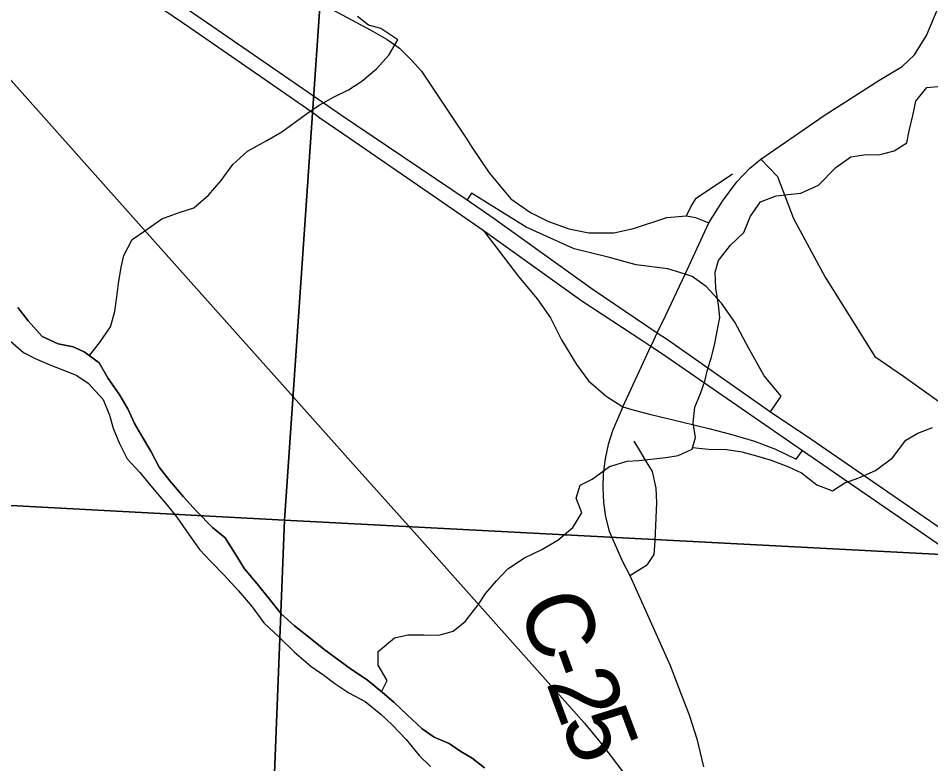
# Model space of a CAD drawing. Extents: x 39.8 to 73.8, y 13 to 35.
# Drawn here: x 46.061 to 46.833, y 28.759 to 29.389 of the extents above; entities that cross this region are included whole.
import ezdxf

# ---------------------------------------------------------------- set-up
doc = ezdxf.new("R2010")
doc.units = 0
for name, color, linetype in [('GM_X_Corporation', 7, 'Continuous'), ('GM_X_County_Road', 7, 'Continuous'), ('GM_X_County_Road_Text', 7, 'Continuous'), ('GM_X_Interchange_Ramps', 7, 'Continuous'), ('GM_X_Major_River', 7, 'Continuous'), ('GM_X_Minor_River', 7, 'Continuous'), ('GM_X_Rail_Line', 7, 'Continuous'), ('GM_X_State_Route', 7, 'Continuous'), ('GM_X_Township_Road', 7, 'Continuous'), ('GM_X_US_Route', 7, 'Continuous')]:
    doc.layers.add(name, color=color, linetype=linetype)

msp = doc.modelspace()

# ---------------------------------------------------------------- linework, layer by layer
at = {"layer": 'GM_X_Corporation'}
for points in [[(45.3612, 30.04896), (46.35645, 29.98976), (46.28582, 28.96471), (45.2916, 29.0179)], [(46.35645, 29.98976), (46.78694, 29.96372), (47.1839, 29.9397), (47.36452, 29.92736), (47.30013, 28.91155), (46.28582, 28.96471)], [(45.2916, 29.0179), (46.28582, 28.96471), (46.24519, 27.93679), (45.23236, 28.00586)], [(46.28582, 28.96471), (47.30013, 28.91155), (47.3019, 28.79184), (47.22222, 27.86899), (46.24519, 27.93679)]]:
    msp.add_lwpolyline(points, close=True, dxfattribs=at)
at = {"layer": 'GM_X_County_Road'}
for points in [[(45.84286, 29.65625), (45.86413, 29.64494), (46.02641, 29.55783), (46.1656, 29.48335), (46.282, 29.42081), (46.35894, 29.37948), (46.37275, 29.37139), (46.37992, 29.36641)], [(46.37992, 29.36641), (46.38311, 29.36419), (46.39317, 29.35403), (46.40167, 29.34458), (46.43998, 29.28698)], [(46.43998, 29.28698), (46.44442, 29.2803), (46.45908, 29.2585), (46.47745, 29.2365), (46.49408, 29.22506), (46.50863, 29.21779), (46.52629, 29.21126), (46.54322, 29.2077), (46.56445, 29.2077), (46.58107, 29.21156), (46.60928, 29.22076), (46.62605, 29.2221), (46.63348, 29.22091), (46.64481, 29.21617)], [(46.6888, 29.27017), (46.70279, 29.2554), (46.71656, 29.21988), (46.74337, 29.17023), (46.78539, 29.10318), (46.80966, 29.08651), (46.85093, 29.0568), (46.88072, 29.03749), (46.89296, 29.03153)], [(46.57197, 29.0605), (46.56325, 29.04039), (46.5596, 29.02861), (46.55701, 29.01654), (46.5555, 29.00429), (46.55503, 28.99194), (46.55566, 28.97963), (46.55755, 28.96745), (46.56059, 28.95548), (46.56679, 28.94119), (46.57192, 28.92975), (46.57791, 28.91788), (46.59036, 28.8903), (46.61204, 28.84181), (46.62168, 28.81671)], [(46.62168, 28.81671), (46.6281, 28.79997), (46.63459, 28.77965), (46.64039, 28.75592)]]:
    msp.add_lwpolyline(points, dxfattribs=at)
at = {"layer": 'GM_X_Interchange_Ramps'}
for points in [[(46.6249, 29.17281), (46.61023, 29.17751), (46.58345, 29.18085), (46.55968, 29.18731), (46.53082, 29.19419), (46.49021, 29.21273), (46.44416, 29.24135), (46.44028, 29.23571)], [(46.69706, 29.05637), (46.70593, 29.06952), (46.69171, 29.08677), (46.67844, 29.11055), (46.66672, 29.13231), (46.65542, 29.14821), (46.64245, 29.16244), (46.63073, 29.17081), (46.6249, 29.17281)], [(46.57197, 29.0605), (46.58161, 29.05781), (46.59584, 29.05421), (46.62159, 29.048), (46.64491, 29.04227), (46.66435, 29.03732), (46.68338, 29.03155), (46.70131, 29.02473), (46.71866, 29.01637), (46.72401, 29.02377)]]:
    msp.add_lwpolyline(points, dxfattribs=at)
at = {"layer": 'GM_X_Major_River'}
for p, q in [((46.06897, 29.13326), (46.06017, 29.14455)), ((46.08081, 29.1201), (46.06897, 29.13326)), ((46.0475, 29.1217), (46.06504, 29.1067)), ((46.09448, 29.11379), (46.08081, 29.1201)), ((46.10699, 29.11125), (46.09448, 29.11379)), ((46.06504, 29.1067), (46.07492, 29.10148)), ((46.11649, 29.10717), (46.10699, 29.11125)), ((46.12906, 29.09781), (46.11649, 29.10717)), ((46.07492, 29.10148), (46.08859, 29.09555)), ((46.13674, 29.08461), (46.12906, 29.09781)), ((46.08859, 29.09555), (46.0996, 29.09148)), ((46.0996, 29.09148), (46.11023, 29.08703)), ((46.11023, 29.08703), (46.11975, 29.08067)), ((46.11975, 29.08067), (46.13235, 29.06676)), ((46.14593, 29.07143), (46.13674, 29.08461)), ((46.13235, 29.06676), (46.13776, 29.05355)), ((46.15323, 29.05899), (46.14593, 29.07143)), ((46.15901, 29.04654), (46.15323, 29.05899)), ((46.13776, 29.05355), (46.14089, 29.04259)), ((46.14089, 29.04259), (46.14591, 29.03013)), ((46.16478, 29.03636), (46.15901, 29.04654)), ((46.17284, 29.02317), (46.16478, 29.03636)), ((46.14591, 29.03013), (46.15284, 29.01655)), ((46.17977, 29.00959), (46.17284, 29.02317)), ((46.15284, 29.01655), (46.16354, 29.0049)), ((46.16354, 29.0049), (46.17424, 28.99211)), ((46.18895, 28.99793), (46.17977, 29.00959)), ((46.20042, 28.98439), (46.18895, 28.99793)), ((46.17424, 28.99211), (46.18648, 28.97745)), ((46.2115, 28.97237), (46.20042, 28.98439)), ((46.18648, 28.97745), (46.19489, 28.96729)), ((46.19489, 28.96729), (46.20486, 28.9526)), ((46.22486, 28.95847), (46.2115, 28.97237)), ((46.23553, 28.94985), (46.22486, 28.95847)), ((46.20486, 28.9526), (46.21405, 28.9398)), ((46.24397, 28.93666), (46.23553, 28.94985)), ((46.21405, 28.9398), (46.2236, 28.92966)), ((46.25203, 28.92347), (46.24397, 28.93666)), ((46.2236, 28.92966), (46.23467, 28.91801)), ((46.26273, 28.91069), (46.25203, 28.92347)), ((46.23467, 28.91801), (46.24689, 28.90486)), ((46.27306, 28.8979), (46.26273, 28.91069)), ((46.24689, 28.90486), (46.25836, 28.89132)), ((46.28301, 28.88548), (46.27306, 28.8979)), ((46.25836, 28.89132), (46.26832, 28.87777)), ((46.29444, 28.87535), (46.28301, 28.88548)), ((46.26832, 28.87777), (46.28128, 28.86576)), ((46.30473, 28.86711), (46.29444, 28.87535)), ((46.28128, 28.86576), (46.29426, 28.85299)), ((46.31921, 28.85549), (46.30473, 28.86711)), ((46.29426, 28.85299), (46.30799, 28.84099)), ((46.33292, 28.84539), (46.31921, 28.85549)), ((46.34244, 28.83827), (46.33292, 28.84539)), ((46.30799, 28.84099), (46.31902, 28.83351)), ((46.31902, 28.83351), (46.32854, 28.8264)), ((46.35576, 28.82968), (46.34244, 28.83827)), ((46.32854, 28.8264), (46.34034, 28.81855)), ((46.36872, 28.81881), (46.35576, 28.82968)), ((46.34034, 28.81855), (46.35403, 28.81109)), ((46.37825, 28.81056), (46.36872, 28.81881)), ((46.35403, 28.81109), (46.36736, 28.80061)), ((46.38969, 28.80005), (46.37825, 28.81056)), ((46.36736, 28.80061), (46.37728, 28.79122)), ((46.40228, 28.78804), (46.38969, 28.80005)), ((46.37728, 28.79122), (46.38874, 28.7792)), ((46.41256, 28.78093), (46.40228, 28.78804)), ((46.42509, 28.77574), (46.41256, 28.78093)), ((46.38874, 28.7792), (46.39983, 28.76566)), ((46.43498, 28.76901), (46.42509, 28.77574)), ((46.39983, 28.76566), (46.40937, 28.75627)), ((46.44449, 28.76341), (46.43498, 28.76901)), ((46.45516, 28.75517), (46.44449, 28.76341))]:
    msp.add_line(p, q, dxfattribs=at)
for points in [[(46.06017, 29.14455), (46.06897, 29.13326), (46.08081, 29.1201), (46.09448, 29.11379), (46.10699, 29.11125), (46.11649, 29.10717), (46.12906, 29.09781), (46.13674, 29.08461), (46.14593, 29.07143), (46.15323, 29.05899), (46.15901, 29.04654)], [(46.0475, 29.1217), (46.06504, 29.1067), (46.07492, 29.10148), (46.08859, 29.09555), (46.0996, 29.09148), (46.11023, 29.08703), (46.11975, 29.08067), (46.13235, 29.06676), (46.13776, 29.05355), (46.14089, 29.04259)], [(46.14089, 29.04259), (46.14591, 29.03013), (46.15284, 29.01655), (46.16354, 29.0049), (46.17424, 28.99211), (46.18648, 28.97745), (46.19489, 28.96729), (46.20486, 28.9526), (46.21405, 28.9398), (46.2236, 28.92966), (46.23467, 28.91801), (46.24689, 28.90486), (46.25836, 28.89132), (46.26832, 28.87777), (46.28128, 28.86576), (46.29426, 28.85299), (46.30799, 28.84099), (46.31902, 28.83351), (46.32854, 28.8264), (46.34034, 28.81855), (46.35403, 28.81109), (46.36736, 28.80061), (46.37728, 28.79122), (46.38874, 28.7792), (46.39983, 28.76566), (46.40937, 28.75627)], [(46.15901, 29.04654), (46.16478, 29.03636), (46.17284, 29.02317), (46.17977, 29.00959), (46.18895, 28.99793), (46.20042, 28.98439), (46.2115, 28.97237), (46.22486, 28.95847), (46.23553, 28.94985), (46.24397, 28.93666), (46.25203, 28.92347), (46.26273, 28.91069), (46.27306, 28.8979), (46.28301, 28.88548), (46.29444, 28.87535), (46.30473, 28.86711), (46.31921, 28.85549), (46.33292, 28.84539), (46.34244, 28.83827), (46.35576, 28.82968), (46.36872, 28.81881), (46.37825, 28.81056), (46.38969, 28.80005), (46.40228, 28.78804), (46.41256, 28.78093), (46.42509, 28.77574), (46.43498, 28.76901), (46.44449, 28.76341), (46.45516, 28.75517)]]:
    msp.add_lwpolyline(points, dxfattribs=at)
at = {"layer": 'GM_X_Minor_River'}
for p, q in [((46.35699, 29.38371), (46.34747, 29.39083)), ((46.36723, 29.38077), (46.35699, 29.38371)), ((46.38169, 29.37105), (46.36723, 29.38077)), ((46.37423, 29.3581), (46.38169, 29.37105)), ((46.36374, 29.34664), (46.37423, 29.3581)), ((46.35135, 29.33629), (46.36374, 29.34664)), ((46.34006, 29.32899), (46.35135, 29.33629)), ((46.328, 29.32282), (46.34006, 29.32899)), ((46.81991, 29.31934), (46.82927, 29.3308)), ((46.82927, 29.3308), (46.84174, 29.33205)), ((46.3152, 29.31588), (46.328, 29.32282)), ((46.30542, 29.30897), (46.3152, 29.31588)), ((46.81737, 29.30719), (46.81991, 29.31934)), ((46.29414, 29.30091), (46.30542, 29.30897)), ((46.81445, 29.29428), (46.81737, 29.30719)), ((46.28362, 29.29324), (46.29414, 29.30091)), ((46.27082, 29.28592), (46.28362, 29.29324)), ((46.81227, 29.28403), (46.81445, 29.29428)), ((46.25462, 29.27706), (46.27082, 29.28592)), ((46.80173, 29.27711), (46.81227, 29.28403)), ((46.24224, 29.26557), (46.25462, 29.27706)), ((46.76508, 29.27223), (46.77792, 29.27424)), ((46.77792, 29.27424), (46.78852, 29.27396)), ((46.78852, 29.27396), (46.80173, 29.27711)), ((46.75229, 29.26302), (46.76508, 29.27223)), ((46.23214, 29.25222), (46.24224, 29.26557)), ((46.73766, 29.24811), (46.75229, 29.26302)), ((46.22165, 29.23962), (46.23214, 29.25222)), ((46.72259, 29.24153), (46.73766, 29.24811)), ((46.20926, 29.22889), (46.22165, 29.23962)), ((46.6886, 29.23402), (46.7018, 29.23906)), ((46.7018, 29.23906), (46.71163, 29.24029)), ((46.71163, 29.24029), (46.72259, 29.24153)), ((46.19681, 29.22499), (46.20926, 29.22889)), ((46.68, 29.22181), (46.6886, 29.23402)), ((46.16856, 29.20996), (46.1821, 29.21955)), ((46.1821, 29.21955), (46.19681, 29.22499)), ((46.67445, 29.20812), (46.68, 29.22181)), ((46.1569, 29.20227), (46.16856, 29.20996)), ((46.66319, 29.19741), (46.67445, 29.20812)), ((46.14983, 29.18856), (46.1569, 29.20227)), ((46.65309, 29.18443), (46.66319, 29.19741)), ((46.14765, 29.17869), (46.14983, 29.18856)), ((46.65015, 29.17455), (46.65309, 29.18443)), ((46.1455, 29.16503), (46.14765, 29.17869)), ((46.65064, 29.16091), (46.65015, 29.17455)), ((46.14408, 29.15365), (46.1455, 29.16503)), ((46.65304, 29.14692), (46.65064, 29.16091)), ((46.1423, 29.14113), (46.14408, 29.15365)), ((46.65426, 29.13631), (46.65304, 29.14692)), ((46.13863, 29.12821), (46.1423, 29.14113)), ((46.65208, 29.12606), (46.65426, 29.13631)), ((46.12929, 29.11486), (46.13863, 29.12821)), ((46.64991, 29.1143), (46.65208, 29.12606)), ((46.12085, 29.10392), (46.12929, 29.11486)), ((46.64699, 29.10252), (46.64991, 29.1143)), ((46.64404, 29.09302), (46.64699, 29.10252)), ((46.64149, 29.08239), (46.64404, 29.09302)), ((46.6378, 29.07174), (46.64149, 29.08239)), ((46.63298, 29.06033), (46.6378, 29.07174)), ((46.63158, 29.04706), (46.63298, 29.06033)), ((46.63358, 29.03457), (46.63158, 29.04706)), ((46.8216, 29.03818), (46.83404, 29.04322)), ((46.63064, 29.02469), (46.63358, 29.03457)), ((46.81143, 29.0324), (46.8216, 29.03818)), ((46.80021, 29.01752), (46.81143, 29.0324)), ((46.60838, 29.01766), (46.61896, 29.01928)), ((46.61896, 29.01928), (46.63064, 29.02469)), ((46.6311, 29.02624), (46.64464, 29.02482)), ((46.64464, 29.02482), (46.66015, 29.02458)), ((46.66015, 29.02458), (46.67266, 29.02242)), ((46.67266, 29.02242), (46.68517, 29.01912)), ((46.68517, 29.01912), (46.69769, 29.01545)), ((46.56077, 29.01003), (46.57587, 29.01472)), ((46.57587, 29.01472), (46.5857, 29.01518)), ((46.5857, 29.01518), (46.5959, 29.01641)), ((46.5959, 29.01641), (46.60838, 29.01766)), ((46.69769, 29.01545), (46.71212, 29.00989)), ((46.78593, 29.00678), (46.80021, 29.01752)), ((46.54611, 28.99929), (46.56077, 29.01003)), ((46.71212, 29.00989), (46.72314, 29.00469)), ((46.72314, 29.00469), (46.73609, 28.99458)), ((46.7716, 29.00058), (46.78593, 29.00678)), ((46.53594, 28.99427), (46.54611, 28.99929)), ((46.74938, 28.98939), (46.75991, 28.99631)), ((46.75991, 28.99631), (46.7716, 29.00058)), ((46.53263, 28.98325), (46.53594, 28.99427)), ((46.73609, 28.99458), (46.74938, 28.98939)), ((46.53728, 28.97078), (46.53263, 28.98325)), ((46.52982, 28.95859), (46.53728, 28.97078)), ((46.51704, 28.94787), (46.52982, 28.95859)), ((46.50349, 28.93978), (46.51704, 28.94787)), ((46.4888, 28.93283), (46.50349, 28.93978)), ((46.47488, 28.92361), (46.4888, 28.93283)), ((46.46513, 28.91329), (46.47488, 28.92361)), ((46.45614, 28.90297), (46.46513, 28.91329)), ((46.44979, 28.89306), (46.45614, 28.90297)), ((46.43857, 28.87894), (46.44979, 28.89306)), ((46.42842, 28.87089), (46.43857, 28.87894)), ((46.36501, 28.85364), (46.37891, 28.86513)), ((46.37891, 28.86513), (46.39024, 28.86751)), ((46.39024, 28.86751), (46.40386, 28.86763)), ((46.40386, 28.86763), (46.41635, 28.86737)), ((46.41635, 28.86737), (46.42842, 28.87089)), ((46.36511, 28.84189), (46.36501, 28.85364)), ((46.37279, 28.82908), (46.36511, 28.84189)), ((46.36803, 28.81939), (46.37279, 28.82908))]:
    msp.add_line(p, q, dxfattribs=at)
at = {"layer": 'GM_X_Rail_Line'}
msp.add_lwpolyline([(45.96233, 29.44021), (46.06621, 29.3238), (46.13469, 29.24664), (46.21352, 29.15829), (46.2865, 29.07679), (46.34179, 29.01466), (46.3979, 28.95186), (46.50897, 28.82727), (46.53953, 28.79286), (46.55506, 28.77399), (46.57293, 28.75044), (46.58513, 28.73174), (46.59966, 28.70752), (46.61018, 28.68698), (46.61936, 28.66877), (46.62705, 28.65123), (46.6389, 28.62017), (46.65026, 28.5861), (46.66646, 28.5365), (46.69268, 28.45583), (46.79975, 28.13066)], dxfattribs=at)
at = {"layer": 'GM_X_State_Route'}
msp.add_line((46.57197, 29.0605), (46.58614, 29.09103), dxfattribs=at)
for points in [[(46.74335, 29.30757), (46.78876, 29.33668), (46.80847, 29.34872), (46.81888, 29.35858), (46.82894, 29.37475), (46.84264, 29.40741)], [(46.59627, 29.11282), (46.59827, 29.11714), (46.60124, 29.1233), (46.60845, 29.13827), (46.6249, 29.17281), (46.64481, 29.21617), (46.6564, 29.23461), (46.66852, 29.25094), (46.67932, 29.26227), (46.6888, 29.27017), (46.74254, 29.30705), (46.74335, 29.30757)], [(46.45386, 29.21003), (46.48379, 29.17095), (46.49967, 29.15212)], [(46.49967, 29.15212), (46.51085, 29.13594), (46.52006, 29.1174), (46.53283, 29.09652), (46.54312, 29.08272), (46.55785, 29.06948), (46.57197, 29.0605)], [(46.58614, 29.09103), (46.59586, 29.11196), (46.59627, 29.11282)]]:
    msp.add_lwpolyline(points, dxfattribs=at)
at = {"layer": 'GM_X_Township_Road'}
for points in [[(46.62605, 29.2221), (46.62962, 29.22996), (46.63407, 29.23724), (46.6648, 29.25787)], [(46.59124, 29.01559), (46.58646, 29.02362), (46.58158, 29.03147)], [(46.57791, 28.91788), (46.59284, 28.92707), (46.59856, 28.9355), (46.59942, 28.94723), (46.60071, 28.97969), (46.6004, 28.99185), (46.59708, 29.00578), (46.59124, 29.01559)]]:
    msp.add_lwpolyline(points, dxfattribs=at)
at = {"layer": 'GM_X_US_Route'}
msp.add_line((46.31166, 29.30821), (46.31584, 29.3053), dxfattribs=at)
for points in [[(45.82875, 29.6328), (45.86114, 29.61744), (45.89437, 29.60034), (45.92184, 29.5857), (45.94224, 29.57418), (45.96576, 29.55954), (45.98172, 29.54918), (46.04176, 29.50888), (46.09752, 29.47055), (46.15164, 29.43304), (46.21547, 29.38912), (46.28126, 29.34372), (46.32233, 29.31557)], [(46.1696, 29.40646), (46.20655, 29.38103), (46.27235, 29.33563), (46.31166, 29.30821)], [(46.32233, 29.31557), (46.33407, 29.30753), (46.44028, 29.23571), (46.46336, 29.21986), (46.54693, 29.15998), (46.60124, 29.1233), (46.60976, 29.11754), (46.69706, 29.05637), (46.73116, 29.03365), (46.85322, 28.94942)], [(46.31584, 29.3053), (46.33592, 29.2913), (46.41636, 29.23602), (46.45386, 29.21003)], [(46.45386, 29.21003), (46.53743, 29.15016), (46.58899, 29.11645)], [(46.58899, 29.11645), (46.59586, 29.11196), (46.60487, 29.10607), (46.72401, 29.02377), (46.84607, 28.93954), (46.91121, 28.89579), (46.95397, 28.86453), (46.99707, 28.82736), (47.02241, 28.80334), (47.04445, 28.77998), (47.06978, 28.75037), (47.10202, 28.70859), (47.13031, 28.66025), (47.14077, 28.64148), (47.15298, 28.61839), (47.18284, 28.55827), (47.21378, 28.49594), (47.24179, 28.43979), (47.26911, 28.38469), (47.27575, 28.37144)]]:
    msp.add_lwpolyline(points, dxfattribs=at)

# ---------------------------------------------------------------- texts
at = {"layer": 'GM_X_County_Road_Text'}
for s, rotation, p in [('C', 289.99645, (46.48293, 28.89327)), ('-', 290.02086, (46.4989, 28.84939)), ('2', 290.16712, (46.50693, 28.82732)), ('5', 290.58246, (46.51916, 28.79404))]:
    msp.add_text(s, height=0.05682, rotation=rotation, dxfattribs=at).set_placement(p)

doc.saveas('drawing.dxf')
